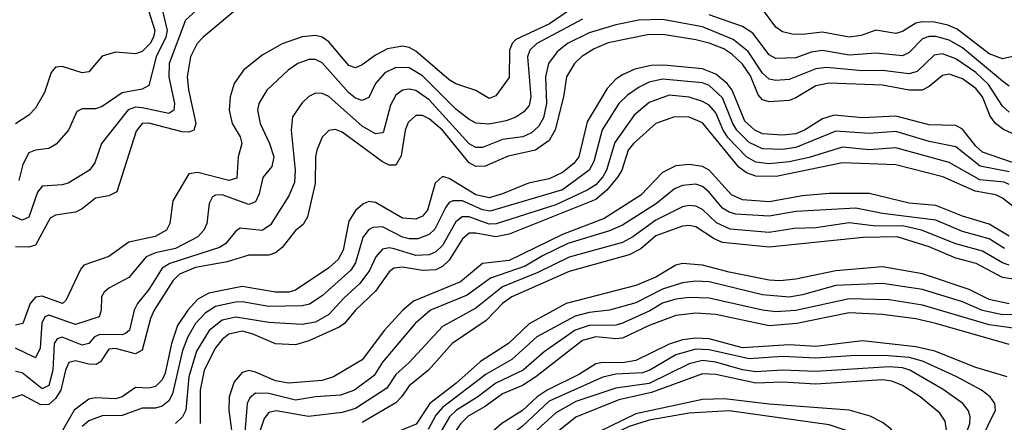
# Model space of a CAD drawing. Header units: inches. Extents: x 1308407 to 1441228, y 959628 to 1036311.
# Tile 483 of 656: x 1393863 to 1396815, y 990054 to 991262. Entities that reach past the tile are written whole.
import ezdxf

# ---------------------------------------------------------------- set-up
doc = ezdxf.new("R2010")
doc.units = ezdxf.units.IN
doc.header["$MEASUREMENT"] = 0
doc.layers.add('B3999', color=7, linetype='Continuous')

msp = doc.modelspace()

# ---------------------------------------------------------------- linework, layer by layer
at = {"layer": 'B3999', "color": 5}
for points, elevation in [([(1394456.6, 991350), (1394359.3, 991260.7), (1394311.1, 991130), (1394309.8, 991089.8), (1394326.6, 991010), (1394324.4, 990990), (1394310, 990980.3), (1394230, 990997.4), (1394210, 990999.2), (1394188.3, 990991.7), (1394107.8, 990890), (1394087.8, 990832.2), (1394071.9, 990810), (1394008.2, 990771.8), (1393990, 990766.5), (1393930, 990762.7), (1393915.7, 990744.3), (1393890, 990669.3), (1393870, 990660.6), (1393810, 990687.5)], 2860), ([(1394230, 991351), (1394267.9, 991230), (1394264.2, 991210), (1394254, 991190), (1394230, 991166.7), (1394210, 991159.5), (1394150, 991164.3), (1394110, 991152.7), (1394070, 991105.7), (1394050, 991102), (1393990, 991121.6), (1393970, 991119.8), (1393956.9, 991103.1), (1393936.7, 991043.3), (1393910, 990996.4), (1393890, 990975.4), (1393850.4, 990949.6)], 2820), ([(1395530, 991304), (1395451.3, 991250), (1395350, 991202.2), (1395339.2, 991190), (1395331.6, 991170), (1395330, 991088.3), (1395290, 991033.5), (1395270, 991025.4), (1395230, 991049.3), (1395170, 991069.1), (1395150, 991081), (1395050, 991167.4), (1395030, 991178.4), (1395010, 991182.1), (1394965.5, 991174.4), (1394930, 991155.8), (1394890, 991126.1), (1394870, 991117.9), (1394850, 991124.9), (1394790, 991195.6), (1394770, 991209.9), (1394750, 991215), (1394709.8, 991210.2), (1394650, 991189.9), (1394590, 991155.3), (1394533.8, 991110), (1394505.4, 991070), (1394493.7, 991030), (1394490.8, 990990), (1394499.9, 990950), (1394523.3, 990910), (1394529, 990890), (1394517.6, 990850), (1394513.7, 990786.3), (1394490, 990779.3), (1394396.3, 990803.7), (1394370, 990799.1), (1394321.8, 990718.2), (1394313.3, 990650), (1394303.3, 990630), (1394269, 990611), (1394190, 990594.6), (1394130, 990550.9), (1394054.9, 990525.1), (1394045.7, 990514.3), (1394001.2, 990418.8), (1393991.3, 990410), (1393930, 990432.4), (1393910, 990429.2), (1393894.3, 990410), (1393871.6, 990350), (1393850, 990345.4)], 2920), ([(1394285.4, 991310), (1394304.5, 991230), (1394300.8, 991210), (1394272.3, 991150), (1394250, 991064.8), (1394230, 991053.6), (1394170, 991042.9), (1394110, 991001.6), (1394090, 990994.9), (1394050, 990994.2), (1394033.5, 990986.5), (1394008.8, 990930), (1393972.1, 990887.9), (1393950, 990875), (1393910, 990870.4), (1393890, 990861.9), (1393872.4, 990827.6), (1393860.5, 990779.5)], 2840), ([(1396850, 991153), (1396810, 991144.2), (1396770, 991159.2), (1396673.7, 991233.7), (1396645.6, 991245.6), (1396605.4, 991254.6), (1396570, 991255.9), (1396550, 991251.1), (1396510, 991226.6), (1396490, 991220.4), (1396430, 991230.3), (1396385.5, 991214.5), (1396350, 991209.4), (1396270, 991224.2), (1396210, 991217.2), (1396179, 991219), (1396150, 991225.9), (1396130, 991239.1), (1396090, 991293.7)], 2920), ([(1394510, 991290.9), (1394412.5, 991210), (1394395.1, 991190), (1394375.1, 991150), (1394364.9, 991090), (1394368.7, 991051.3), (1394390.8, 990950), (1394384.4, 990930), (1394370, 990924.1), (1394350, 990925.1), (1394250, 990951.3), (1394230, 990949.9), (1394212.2, 990927.8), (1394154.2, 990745.8), (1394130, 990733.4), (1394090, 990726.1), (1394050, 990694.6), (1394030, 990684.7), (1393970, 990674.9), (1393953.6, 990666.4), (1393910, 990585.7), (1393890, 990579), (1393850, 990580.4)], 2880), ([(1395550, 991263.7), (1395413.3, 991190), (1395392.1, 991170), (1395385.4, 991150), (1395395.4, 991030), (1395390, 991004.1), (1395374.4, 990985.6), (1395350, 990969.5), (1395321.3, 990958.8), (1395270, 990948.4), (1395231.1, 990951.1), (1395210, 990962.2), (1395170, 990993.9), (1395070, 991093.4), (1395030, 991117.8), (1394990, 991118.6), (1394957.3, 991102.7), (1394929.4, 991070.6), (1394910, 991028.4), (1394890, 991019), (1394870, 991026.7), (1394850, 991042.7), (1394770, 991132.4), (1394750, 991142.2), (1394730, 991142.7), (1394696.5, 991130), (1394668.1, 991110), (1394603.5, 991050), (1394579.6, 991010), (1394576.1, 990990), (1394583.3, 990950), (1394611.5, 990890), (1394624.2, 990850), (1394618.3, 990821.7), (1394591.6, 990788.4), (1394581.1, 990738.9), (1394570, 990715.2), (1394550, 990707.6), (1394470, 990736.2), (1394450, 990735.3), (1394440.9, 990730), (1394431.2, 990710), (1394424.2, 990650), (1394414.3, 990630), (1394396.6, 990610), (1394330, 990575.6), (1394270, 990562.7), (1394242.1, 990550), (1394190, 990487.8), (1394130, 990455.9), (1394116.1, 990443.9), (1394107.8, 990430), (1394106.8, 990390), (1394100.5, 990370), (1394030, 990347), (1393950, 990374.9), (1393937.6, 990370), (1393928.5, 990351.5), (1393924.1, 990275.9), (1393910, 990246.8), (1393850, 990276.5)], 2940), ([(1396830, 991062.9), (1396810, 991077.6), (1396690, 991177.4), (1396650, 991200.4), (1396610, 991212), (1396590, 991211.9), (1396570, 991204.6), (1396530, 991163.3), (1396510, 991153.4), (1396430, 991161.8), (1396350, 991155.1), (1396270, 991169.9), (1396235.5, 991164.5), (1396190, 991147.3), (1396130, 991145.8), (1396110, 991156.6), (1396061.2, 991221.2), (1396030, 991241.7), (1395930, 991276.7)], 2940), ([(1396830, 990984.4), (1396810, 991002.4), (1396767.8, 991067.8), (1396730, 991103.4), (1396670, 991144.1), (1396630, 991159), (1396604.5, 991155.5), (1396553.6, 991106.4), (1396530, 991099.2), (1396450, 991109.3), (1396390, 991108.8), (1396281.8, 991118.2), (1396250, 991114.2), (1396170, 991082.1), (1396130, 991079.8), (1396110, 991083.3), (1396090, 991101.6), (1396046.8, 991166.8), (1396002.1, 991202.1), (1395910, 991241), (1395790, 991262.5), (1395719.1, 991260.9), (1395650, 991246.1), (1395570, 991222.5), (1395505.5, 991190), (1395474.5, 991165.5), (1395448, 991130), (1395439.2, 991090), (1395442.3, 991010), (1395432.8, 990967.2), (1395418.7, 990941.3), (1395397.5, 990922.5), (1395371, 990910), (1395310, 990901.9), (1395250, 990878.1), (1395230, 990878.8), (1395210, 990889.6), (1395090, 991021.9), (1395050, 991049.9), (1395030, 991053.7), (1395010, 991050.3), (1394990, 991035), (1394974.4, 991005.6), (1394953.2, 990926.8), (1394950, 990922.5), (1394930, 990919.5), (1394890, 990942.6), (1394790, 991031.9), (1394770, 991040.9), (1394750, 991041.3), (1394730, 991031.2), (1394710, 991012.8), (1394680.7, 990970), (1394676.6, 990930), (1394688.6, 990810), (1394686.2, 990773.8), (1394670, 990733.7), (1394614.2, 990645.8), (1394590, 990629.1), (1394524, 990636), (1394510, 990626), (1394480.6, 990590), (1394461.6, 990578.4), (1394313.3, 990530), (1394290, 990516.5), (1394250, 990452.3), (1394215.4, 990410), (1394205.8, 990390), (1394191.4, 990330), (1394180, 990320), (1394170, 990315.8), (1394102.5, 990317.5), (1394086.6, 990310), (1394070, 990290.4), (1394050, 990284.9), (1393990, 990309.2), (1393975.4, 990304.6), (1393966.4, 990290), (1393961.6, 990210), (1393950, 990164.3), (1393930, 990154.4), (1393870, 990202.1), (1393850, 990206.1)], 2960), ([(1396850, 990915.4), (1396812.1, 990932.1), (1396788.4, 990950), (1396772.3, 990972.3), (1396749.7, 991030), (1396730, 991055.6), (1396690, 991084.9), (1396650, 991098.1), (1396630, 991094.7), (1396590, 991061.4), (1396569.1, 991050.9), (1396530, 991050.6), (1396450, 991065), (1396290, 991071.9), (1396250, 991063.7), (1396190, 991027.2), (1396170, 991019.9), (1396110, 991015.4), (1396090, 991021.7), (1396076.9, 991036.9), (1396053.8, 991093.8), (1396030, 991128), (1395998.2, 991158.2), (1395974.2, 991174.2), (1395930, 991191.6), (1395890, 991201.3), (1395796.9, 991216.9), (1395750, 991217.1), (1395627.6, 991192.4), (1395585.2, 991174.8), (1395548.2, 991151.8), (1395526.1, 991130), (1395502.3, 991090), (1395493.2, 991030), (1395468.7, 990931.3), (1395450, 990899.2), (1395409.3, 990870.7), (1395327.6, 990852.4), (1395258.1, 990821.9), (1395230, 990820.9), (1395210, 990832.1), (1395130, 990930.2), (1395090, 990964.9), (1395070, 990974.8), (1395050, 990974.9), (1395027, 990953), (1395018.4, 990930), (1395006.5, 990853.5), (1394990, 990825.8), (1394970, 990825.7), (1394950, 990835.2), (1394830, 990924.3), (1394810, 990932.5), (1394790, 990929.2), (1394770, 990909.8), (1394753.4, 990870), (1394749.3, 990850), (1394748.2, 990770), (1394725.2, 990670), (1394712.8, 990647.2), (1394690, 990629.3), (1394650, 990578.4), (1394630, 990562.6), (1394610, 990555.7), (1394550, 990555.5), (1394484.5, 990535.6), (1394390, 990518.3), (1394341.8, 990498.2), (1394321.8, 990478.2), (1394265.6, 990390), (1394254.9, 990365.1), (1394230, 990269.9), (1394210, 990258.8), (1394150, 990275.6), (1394130, 990273.1), (1394104.5, 990235.5), (1394092.4, 990227.6), (1394070, 990228), (1394030, 990238), (1394010, 990233), (1393999.7, 990210), (1393986, 990150), (1393970, 990125.4), (1393950, 990107.2), (1393925.6, 990105.6), (1393870, 990136.1), (1393810, 990116.1)], 2980), ([(1396950, 990795), (1396750, 990864.5), (1396730, 990882.1), (1396690, 990933.3), (1396670, 990944.8), (1396590, 990946.2), (1396490, 990972.3), (1396390, 990967.6), (1396304.8, 990975.2), (1396270, 990964.7), (1396216, 990930), (1396190, 990919.3), (1396150, 990915), (1396090, 990919.6), (1396066.6, 990930), (1396037.4, 990957.4), (1395999.2, 991050), (1395983.5, 991070), (1395950, 991098.8), (1395910, 991114.9), (1395794.2, 991125.8), (1395755.9, 991124.1), (1395707, 991113), (1395670, 991096.9), (1395650, 991083), (1395624.2, 991055.8), (1395564.6, 990955.4), (1395539.3, 990850), (1395524.5, 990830), (1395490, 990802.9), (1395450, 990784.7), (1395388.5, 990771.5), (1395310, 990739.1), (1395270, 990727.5), (1395230, 990736.3), (1395150, 990785), (1395130, 990791.3), (1395108.6, 990771.4), (1395085.5, 990690), (1395070, 990672.2), (1395050, 990663.6), (1395010, 990665.9), (1394930, 990713.8), (1394910, 990716.6), (1394891.3, 990708.7), (1394870, 990688.8), (1394850, 990657.3), (1394832.3, 990570), (1394817.3, 990542.7), (1394790, 990517.6), (1394690, 990450.3), (1394670, 990444.5), (1394630, 990444), (1394530, 990461.7), (1394430, 990441.6), (1394397.1, 990422.9), (1394366.6, 990390), (1394336.2, 990343.8), (1394317.5, 990290), (1394299.2, 990200.8), (1394290, 990181), (1394270, 990161.2), (1394250, 990155.8), (1394210, 990158.2), (1394170.2, 990129.8), (1394150, 990123.6), (1394090, 990126.6), (1394070, 990122.8), (1394025.7, 990090), (1393991.2, 990028.8)], 3020), ([(1396830, 990805.2), (1396742.8, 990822.8), (1396670, 990880.2), (1396590, 990896.7), (1396490, 990926.6), (1396410, 990920.1), (1396310, 990926.9), (1396190, 990878.6), (1396150, 990872.5), (1396090, 990874.2), (1396050, 990893.2), (1396012.8, 990930), (1396000.5, 990950), (1395970, 991027.4), (1395930, 991064.3), (1395910, 991072.3), (1395790, 991083.6), (1395750, 991074.1), (1395720.1, 991059.9), (1395684.7, 991035.3), (1395659.3, 991010), (1395608.7, 990931.3), (1395584.1, 990835.9), (1395570, 990810.3), (1395490, 990751.4), (1395272.9, 990687.1), (1395250, 990690.9), (1395190, 990718.3), (1395161.3, 990718.7), (1395150, 990713.2), (1395140.5, 990699.5), (1395107, 990633), (1395090, 990616.9), (1395056, 990604), (1395030, 990604.2), (1395010, 990609.7), (1394950, 990640.2), (1394921.3, 990638.7), (1394908.4, 990631.6), (1394891.5, 990608.5), (1394870, 990532.6), (1394855.1, 990510), (1394770, 990433.1), (1394731.4, 990408.6), (1394710, 990403.1), (1394610, 990401.1), (1394530, 990414.8), (1394510, 990414.4), (1394450, 990400.8), (1394419.1, 990381), (1394390, 990349.9), (1394366.4, 990310), (1394350.8, 990269.2), (1394321.1, 990138.9), (1394310, 990118.5), (1394290, 990102.3), (1394270, 990096.5), (1394230, 990095.7), (1394170, 990073.9), (1394110, 990072.8), (1394070, 990058.2), (1394050, 990040.6)], 3040), ([(1396830, 990767.8), (1396814.8, 990774.8), (1396741.7, 990781.7), (1396650, 990833.8), (1396490, 990877.7), (1396410, 990871.8), (1396330, 990879.6), (1396230, 990848), (1396170, 990835.4), (1396110, 990829.8), (1396070, 990834.6), (1396041.6, 990850), (1395986.9, 990906.9), (1395971.9, 990930), (1395950, 990982.3), (1395930, 991005.1), (1395910, 991016.8), (1395870, 991029.7), (1395810, 991035), (1395750, 991013.5), (1395704.7, 990975.3), (1395647.1, 990892.9), (1395622.4, 990810), (1395611.6, 990790), (1395590, 990766.2), (1395564.1, 990750), (1395470, 990705.9), (1395291.2, 990648.8), (1395270, 990648.7), (1395210, 990670.2), (1395189.8, 990670.2), (1395170, 990655), (1395130, 990584.4), (1395110, 990565.2), (1395090, 990556.2), (1395050, 990554.3), (1394985.9, 990574.1), (1394970, 990577), (1394950, 990572.9), (1394930.1, 990550), (1394911.1, 990508.9), (1394882.9, 990470), (1394834.2, 990425.8), (1394790, 990377), (1394750, 990354.2), (1394710, 990347.6), (1394610, 990353.5), (1394510.7, 990369.3), (1394470, 990360.1), (1394431, 990329), (1394393.1, 990266.9), (1394369.5, 990190), (1394360.3, 990090), (1394350.4, 990069.6), (1394329.8, 990050.2)], 3060), ([(1396870, 990679.7), (1396810, 990725.9), (1396790, 990736.3), (1396727.3, 990747.3), (1396630.7, 990790.7), (1396490, 990826.6), (1396330, 990832), (1396131.3, 990791.3), (1396070, 990792.4), (1396042.2, 990802.2), (1396019.2, 990819.2), (1395910, 990952.5), (1395870, 990969.6), (1395826.4, 990970), (1395770, 990949.9), (1395702.8, 990890), (1395687.1, 990870), (1395667.9, 990810), (1395656, 990790), (1395623.5, 990750), (1395590, 990722.5), (1395330, 990618.2), (1395290, 990610.7), (1395230, 990621.5), (1395210, 990620.9), (1395190, 990603.9), (1395150, 990540.2), (1395130, 990521.3), (1395110, 990511.4), (1395070, 990508.8), (1395010, 990519.4), (1394984.2, 990515.8), (1394970, 990505.3), (1394930, 990446.8), (1394869.9, 990390.1), (1394836.7, 990350), (1394820.5, 990339.5), (1394730, 990298), (1394690, 990286.1), (1394630, 990289.6), (1394559.5, 990319.5), (1394530, 990326.8), (1394490, 990317.8), (1394470, 990302.2), (1394450, 990277.3), (1394415.6, 990210), (1394403.9, 990150), (1394403.9, 990050)], 3080), ([(1396830, 990612.2), (1396770, 990648.4), (1396690, 990671.8), (1396610, 990704.8), (1396530, 990711.8), (1396410, 990740.8), (1396290, 990740.7), (1396210, 990732.9), (1396110, 990715), (1396030, 990721), (1395996.6, 990736.6), (1395930, 990809.9), (1395910, 990821.4), (1395870, 990827.4), (1395830, 990823.6), (1395790, 990803.3), (1395725, 990735), (1395615, 990665), (1395490, 990617.2), (1395330, 990539.1), (1395250, 990530.7), (1395184.6, 990475.4), (1395043, 990417), (1395011.4, 990390), (1394956, 990330), (1394890, 990241), (1394803.9, 990190), (1394770, 990178.9), (1394668.7, 990171.3), (1394630, 990177.6), (1394570, 990204.6), (1394550, 990208.9), (1394530, 990203.3), (1394505.4, 990174.6), (1394490.3, 990130), (1394489.8, 990090), (1394497.8, 990030)], 3120), ([(1396815.2, 990575.2), (1396770, 990604.3), (1396690, 990626.4), (1396610, 990659.8), (1396450, 990680.2), (1396370, 990695.9), (1396190, 990685.9), (1396110, 990672), (1396010, 990678.1), (1395990, 990683.8), (1395970, 990696.6), (1395930, 990744.3), (1395910, 990761), (1395890, 990767.9), (1395850, 990764.7), (1395825.6, 990754.4), (1395771.7, 990710), (1395670, 990645.1), (1395631.6, 990628.4), (1395506.3, 990590), (1395430, 990553.6), (1395377.8, 990522.2), (1395274.1, 990485.9), (1395204.4, 990435.6), (1395094.7, 990390), (1395048.1, 990350), (1394950, 990234.6), (1394925.4, 990194.6), (1394866.8, 990150), (1394824.9, 990135.1), (1394750, 990129.9), (1394690, 990119.8), (1394610, 990140), (1394570, 990141.2), (1394552.6, 990127.4), (1394545, 990110), (1394536.7, 990010)], 3140), ([(1396830, 990525.3), (1396810, 990531.8), (1396750, 990567.3), (1396670, 990589.1), (1396566.2, 990630), (1396510, 990643.5), (1396430, 990642.7), (1396350, 990651.8), (1396250, 990637.5), (1396184.7, 990635.3), (1396110, 990623.4), (1395993.2, 990633.2), (1395952, 990652), (1395910, 990691.9), (1395890, 990702.2), (1395870, 990704.3), (1395850, 990700.2), (1395770, 990660.4), (1395701.1, 990610), (1395670, 990593.4), (1395510, 990549.1), (1395416.7, 990503.3), (1395310, 990460.7), (1395230, 990396.5), (1395130, 990341.3), (1395030, 990233.4), (1394990, 990197.3), (1394963.6, 990156.4), (1394870, 990095.1), (1394830, 990082.6), (1394729.1, 990070.9), (1394632, 990088), (1394610, 990083.4), (1394595.2, 990064.8), (1394573.4, 990000)], 3160), ([(1396850, 990482), (1396810, 990488.1), (1396730.6, 990530.6), (1396670, 990546.3), (1396590, 990580.5), (1396493.3, 990610), (1396391.6, 990608.4), (1396110, 990579), (1395970, 990593.5), (1395944.6, 990604.6), (1395890, 990640.5), (1395870, 990644.4), (1395850, 990641.8), (1395770, 990613.1), (1395725.6, 990574.4), (1395690, 990556), (1395510, 990506.1), (1395338, 990430), (1395310.2, 990409.8), (1395260.9, 990359.1), (1395159.4, 990290), (1395088.2, 990210), (1395030, 990163.1), (1395007.9, 990130), (1394990, 990112.1), (1394890, 990053.5)], 3180), ([(1396830, 990409.6), (1396770, 990422.3), (1396710, 990451.9), (1396570, 990498.8), (1396450, 990520.6), (1396310, 990508.4), (1396190, 990483.3), (1396141.9, 990478.1), (1396110, 990480.1), (1395990, 990504), (1395910, 990525), (1395850, 990529.9), (1395830, 990524.9), (1395770, 990489.7), (1395710, 990464), (1395501.4, 990410), (1395390.5, 990349.5), (1395327.9, 990290), (1395244.2, 990235.8), (1395170.6, 990170), (1395092.6, 990110), (1395051.7, 990048.3), (1394966.9, 990013.1), (1394947.5, 990000)], 3220), ([(1397010, 990379), (1396810, 990376.5), (1396750, 990389), (1396690, 990415.3), (1396570, 990452.7), (1396450, 990470.7), (1396310, 990464), (1396210, 990435.8), (1396170, 990429.3), (1396090, 990436.2), (1395930, 990475), (1395890, 990477.6), (1395850, 990472.3), (1395790, 990453.4), (1395710, 990411.7), (1395631.4, 990390), (1395570, 990383.4), (1395527.9, 990372.1), (1395413.3, 990310), (1395338, 990242), (1395261.8, 990198.2), (1395130, 990098.1), (1395110, 990075.2), (1395087.6, 990032.4)], 3240), ([(1396850, 990335.1), (1396770, 990345.8), (1396570, 990405.4), (1396470, 990421.3), (1396350, 990424.1), (1396190, 990389.6), (1396130, 990385.5), (1396090, 990389.7), (1395930, 990426.5), (1395870, 990427.7), (1395830, 990423.4), (1395790, 990411.3), (1395752, 990388), (1395668.6, 990350), (1395650, 990344.7), (1395570, 990343.9), (1395528.2, 990330), (1395434.9, 990265.1), (1395372, 990210), (1395290, 990171), (1395236.7, 990130), (1395172.1, 990090), (1395151.3, 990070), (1395116.2, 990010)], 3260), ([(1396830, 990286.8), (1396609.5, 990350.5), (1396550, 990363.7), (1396450, 990377.6), (1396350, 990382.6), (1396192.6, 990350), (1396110, 990343.4), (1395950, 990377.3), (1395890, 990380.7), (1395830, 990373.9), (1395750, 990343.9), (1395670, 990305.8), (1395650, 990303.9), (1395590, 990310.3), (1395550, 990298.9), (1395410.1, 990190), (1395370, 990164.3), (1395310, 990139.1), (1395258.6, 990101.4), (1395207.8, 990072.2), (1395184.9, 990050), (1395157.7, 990010), (1395147.6, 990000)], 3280), ([(1396823.9, 990190), (1396730, 990218.1), (1396606.7, 990266.7), (1396550, 990280), (1396390, 990298), (1396250, 990281.2), (1396170, 990286.5), (1396030, 990276.7), (1395930, 990303.7), (1395890, 990306.4), (1395850, 990301.2), (1395810, 990288.4), (1395710, 990239.4), (1395670, 990232.5), (1395610, 990233.6), (1395590, 990229), (1395541.7, 990198.3), (1395444.6, 990150), (1395414.2, 990130), (1395370, 990089.5), (1395308.1, 990050), (1395251.4, 990000)], 3320), ([(1396744.3, 990000), (1396788.2, 990090), (1396786.4, 990110), (1396773, 990130), (1396746.6, 990150), (1396673.1, 990190), (1396570, 990236.8), (1396530, 990248.4), (1396466.4, 990253.6), (1396370, 990254.3), (1396250, 990246), (1396150, 990250.9), (1396050, 990244.2), (1395930, 990271.5), (1395890, 990273.4), (1395830, 990256), (1395752.5, 990210), (1395730, 990202.1), (1395650, 990197.8), (1395610.7, 990189.3), (1395450, 990116.6), (1395370, 990042.3), (1395316.8, 990000)], 3340), ([(1396692.6, 990000), (1396697.8, 990010), (1396711.5, 990050), (1396713.1, 990070), (1396708.1, 990088.1), (1396690.4, 990110), (1396632, 990152), (1396531.6, 990210), (1396510, 990216.9), (1396470, 990220.3), (1396250, 990205.9), (1396149.8, 990209.8), (1396070, 990204.7), (1396030, 990211.1), (1395950, 990234), (1395910, 990238.8), (1395870, 990229.5), (1395750, 990170.3), (1395650, 990156.1), (1395530, 990116.1), (1395470, 990082.4), (1395380.7, 990000)], 3360), ([(1396633.3, 990000), (1396641.3, 990030), (1396637.5, 990057.5), (1396621.5, 990081.5), (1396562.3, 990130), (1396510, 990164.5), (1396477.5, 990177.5), (1396450, 990181), (1396250, 990168), (1396150, 990174.3), (1396070, 990171.4), (1395950, 990196.9), (1395910, 990199.6), (1395756.8, 990143.2), (1395659.1, 990120.9), (1395530, 990068.6), (1395444.3, 990000)], 3380), ([(1396499.8, 990000), (1396474.4, 990034.4), (1396450, 990053.4), (1396412.4, 990072.4), (1396350.1, 990089.9), (1396110, 990108.3), (1395976.2, 990123.8), (1395910, 990122), (1395710, 990079.3), (1395555.7, 990004.3), (1395550, 990000)], 3420), ([(1396402.4, 990000), (1396376.7, 990016.7), (1396290, 990045.8), (1395990, 990087.7), (1395870, 990081.1), (1395750, 990060), (1395690, 990040.7), (1395605, 990000)], 3440)]:
    msp.add_lwpolyline(points, dxfattribs=dict(at, elevation=elevation))

doc.saveas('drawing.dxf')
